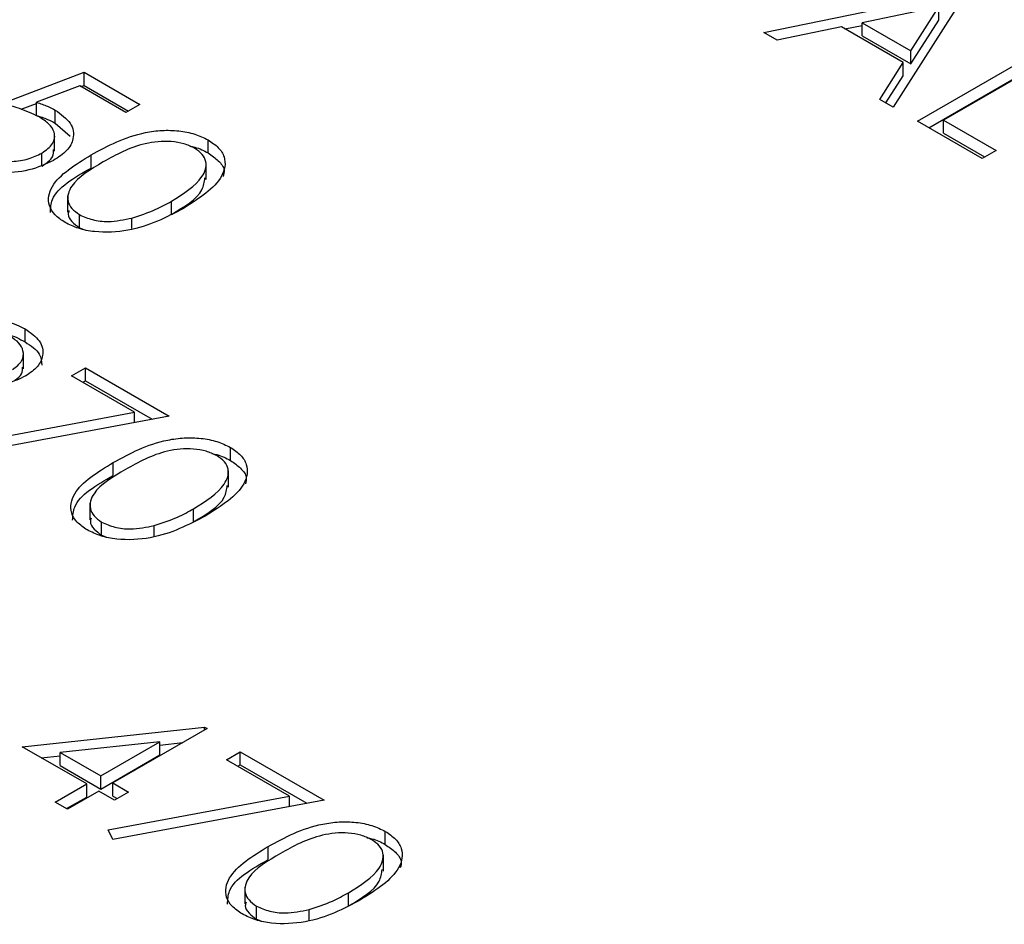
# Model space of a CAD drawing. Header units: inches. Extents: x 1802 to 2468, y -208 to -72.
# Tile 489 of 595: x 2222.763 to 2223.377, y -87.884 to -87.32. Entities that reach past the tile are written whole.
import ezdxf

# ---------------------------------------------------------------- set-up
doc = ezdxf.new("R2010")
doc.units = ezdxf.units.IN
doc.header["$LTSCALE"] = 0.5
doc.header["$MEASUREMENT"] = 0
doc.layers.add('DST-M-S', color=53, linetype='Continuous')

msp = doc.modelspace()

# ---------------------------------------------------------------- linework, layer by layer
at = {"layer": 'DST-M-S', "linetype": 'Continuous', "lineweight": 25}
for p, q in [((2223.22678, -87.32801), (2223.35189, -87.30226)), ((2223.35297, -87.30289), (2223.30728, -87.37448)), ((2223.33581, -87.31208), (2223.28803, -87.32192)), ((2223.31835, -87.33942), (2223.33581, -87.31208)), ((2223.33581, -87.32024), (2223.33581, -87.31208)), ((2223.31835, -87.34759), (2223.33581, -87.32024)), ((2223.27519, -87.32456), (2223.23509, -87.33281)), ((2223.31366, -87.34676), (2223.27519, -87.32456)), ((2223.27731, -87.32578), (2223.28803, -87.32357)), ((2223.28803, -87.33008), (2223.28803, -87.32192)), ((2223.28803, -87.32192), (2223.31835, -87.33942)), ((2223.23509, -87.33281), (2223.22678, -87.32801)), ((2223.28803, -87.33008), (2223.31835, -87.34759)), ((2223.31835, -87.34759), (2223.31835, -87.33942)), ((2223.32251, -87.38328), (2223.40737, -87.33429)), ((2223.41498, -87.33869), (2223.33883, -87.38265)), ((2223.32959, -87.38736), (2223.40737, -87.34246)), ((2223.29901, -87.36971), (2223.31366, -87.34676)), ((2223.31366, -87.35493), (2223.31366, -87.34676)), ((2222.75193, -87.37229), (2222.80306, -87.35282)), ((2222.80306, -87.35282), (2222.83787, -87.37291)), ((2222.80306, -87.36098), (2222.80306, -87.35282)), ((2223.30282, -87.3719), (2223.31366, -87.35493)), ((2222.80031, -87.36128), (2222.77342, -87.37152)), ((2222.82917, -87.37794), (2222.80031, -87.36128)), ((2222.8011, -87.36173), (2222.80306, -87.36098)), ((2222.80306, -87.36098), (2222.8308, -87.377)), ((2223.30728, -87.37448), (2223.29901, -87.36971)), ((2222.76393, -87.37588), (2222.77342, -87.37227)), ((2222.77342, -87.37969), (2222.77342, -87.37152)), ((2222.78506, -87.3845), (2222.78506, -87.37634)), ((2222.83787, -87.37291), (2222.82917, -87.37794)), ((2223.33883, -87.38265), (2223.37147, -87.40149)), ((2223.33883, -87.39081), (2223.33883, -87.38265)), ((2222.78506, -87.3845), (2222.79436, -87.3927)), ((2223.36276, -87.40651), (2223.32251, -87.38328)), ((2222.78469, -87.40193), (2222.78469, -87.39172)), ((2222.88039, -87.40311), (2222.88039, -87.39494)), ((2223.33883, -87.39081), (2223.3644, -87.40557)), ((2222.77672, -87.41136), (2222.77672, -87.4032)), ((2222.80738, -87.4125), (2222.80738, -87.40433)), ((2223.37147, -87.40149), (2223.36276, -87.40651)), ((2222.87917, -87.41974), (2222.87917, -87.40953)), ((2222.79281, -87.42982), (2222.79281, -87.44003)), ((2222.85746, -87.44137), (2222.85746, -87.4332)), ((2222.80014, -87.44973), (2222.80014, -87.44156)), ((2222.83291, -87.45027), (2222.83291, -87.44366)), ((2222.80014, -87.44973), (2222.80282, -87.45074)), ((2222.76628, -87.52093), (2222.76628, -87.51276)), ((2222.76519, -87.53767), (2222.76519, -87.52747)), ((2222.79518, -87.542), (2222.80388, -87.53698)), ((2222.83451, -87.56471), (2222.79518, -87.542)), ((2222.80388, -87.53698), (2222.8561, -87.56712)), ((2222.80388, -87.54515), (2222.80388, -87.53698)), ((2222.80225, -87.54609), (2222.80388, -87.54515)), ((2222.80388, -87.54515), (2222.8454, -87.56912)), ((2222.72151, -87.58573), (2222.83451, -87.56471)), ((2222.83451, -87.57114), (2222.83451, -87.56471)), ((2222.8561, -87.56712), (2222.72446, -87.59162)), ((2222.89426, -87.59481), (2222.89426, -87.58664)), ((2222.82125, -87.6042), (2222.82125, -87.59603)), ((2222.89304, -87.61144), (2222.89304, -87.60123)), ((2222.80668, -87.62152), (2222.80668, -87.63173)), ((2222.87133, -87.63307), (2222.87133, -87.6249)), ((2222.81401, -87.64143), (2222.81401, -87.63326)), ((2222.84678, -87.64197), (2222.84678, -87.63536)), ((2222.81401, -87.64143), (2222.81669, -87.64244)), ((2222.76444, -87.77327), (2222.87821, -87.76107)), ((2222.87976, -87.76196), (2222.82101, -87.79588)), ((2222.87821, -87.76107), (2222.87976, -87.76196)), ((2222.87821, -87.76286), (2222.87821, -87.76107)), ((2222.80469, -87.7965), (2222.76444, -87.77327)), ((2222.85025, -87.77021), (2222.7881, -87.77688)), ((2222.8134, -87.79148), (2222.85025, -87.77021)), ((2222.85025, -87.77837), (2222.85025, -87.77021)), ((2222.85025, -87.77223), (2222.86464, -87.77069)), ((2222.77637, -87.78015), (2222.7881, -87.7789)), ((2222.7881, -87.77688), (2222.8134, -87.79148)), ((2222.7881, -87.78504), (2222.7881, -87.77688)), ((2222.8134, -87.79965), (2222.85025, -87.77837)), ((2222.89172, -87.78143), (2222.90043, -87.77641)), ((2222.93106, -87.80414), (2222.89172, -87.78143)), ((2222.90043, -87.77641), (2222.95264, -87.80655)), ((2222.90043, -87.78457), (2222.90043, -87.77641)), ((2222.7881, -87.78504), (2222.8134, -87.79965)), ((2222.89879, -87.78551), (2222.90043, -87.78457)), ((2222.90043, -87.78457), (2222.94195, -87.80854)), ((2222.8134, -87.79965), (2222.8134, -87.79148)), ((2222.78511, -87.80781), (2222.80469, -87.7965)), ((2222.80469, -87.80467), (2222.80469, -87.7965)), ((2222.82101, -87.79588), (2222.8308, -87.80153)), ((2222.82101, -87.80404), (2222.82101, -87.79588)), ((2222.79218, -87.81189), (2222.80469, -87.80467)), ((2222.81231, -87.8009), (2222.79273, -87.8122)), ((2222.8221, -87.80655), (2222.81231, -87.8009)), ((2222.81805, -87.82516), (2222.93106, -87.80414)), ((2222.82101, -87.80404), (2222.82373, -87.80561)), ((2222.8308, -87.80153), (2222.8221, -87.80655)), ((2222.93106, -87.81057), (2222.93106, -87.80414)), ((2222.79273, -87.8122), (2222.78511, -87.80781)), ((2222.95264, -87.80655), (2222.82101, -87.83104)), ((2222.82101, -87.83104), (2222.81805, -87.82516)), ((2222.9908, -87.83423), (2222.9908, -87.82607)), ((2222.9178, -87.84363), (2222.9178, -87.83546)), ((2222.98959, -87.85087), (2222.98959, -87.84066)), ((2222.90323, -87.86095), (2222.90323, -87.87115)), ((2222.96787, -87.87249), (2222.96787, -87.86433)), ((2222.91056, -87.88085), (2222.91056, -87.87269)), ((2222.94333, -87.8814), (2222.94333, -87.87479)), ((2222.91056, -87.88085), (2222.91323, -87.88187))]:
    msp.add_line(p, q, dxfattribs=at)
for points, knots in [([(2222.77498, -87.38057), (2222.77102, -87.37871), (2222.76393, -87.37538), (2222.7556, -87.37323), (2222.75193, -87.37229)], [0, 0, 0, 0, 0.559416, 1, 1, 1, 1]), ([(2222.77342, -87.37152), (2222.77576, -87.37229), (2222.77994, -87.37366), (2222.7835, -87.37552), (2222.78506, -87.37634)], [0, 0, 0, 0, 0.560064, 1, 1, 1, 1]), ([(2222.78506, -87.37634), (2222.78869, -87.37893), (2222.79594, -87.38411), (2222.79722, -87.39367), (2222.7929, -87.4019), (2222.78697, -87.40582), (2222.78401, -87.40778)], [0, 0, 0, 0, 0.279688, 0.559025, 0.779292, 1, 1, 1, 1]), ([(2222.77342, -87.37969), (2222.77576, -87.38045), (2222.77994, -87.38182), (2222.7835, -87.38369), (2222.78506, -87.3845)], [0, 0, 0, 0, 0.560064, 1, 1, 1, 1]), ([(2222.77672, -87.4032), (2222.77934, -87.40132), (2222.78458, -87.39757), (2222.78523, -87.39059), (2222.78147, -87.38478), (2222.77715, -87.38197), (2222.77498, -87.38057)], [0, 0, 0, 0, 0.279539, 0.558617, 0.779047, 1, 1, 1, 1]), ([(2222.80738, -87.40433), (2222.81784, -87.39867), (2222.83093, -87.39159), (2222.85158, -87.3888), (2222.86216, -87.38905), (2222.87234, -87.391), (2222.8777, -87.39363), (2222.88039, -87.39494)], [0, 0, 0, 0, 0.498702, 0.624177, 0.749467, 0.874745, 1, 1, 1, 1]), ([(2222.88039, -87.39494), (2222.88268, -87.3965), (2222.88728, -87.39961), (2222.89195, -87.40743), (2222.88927, -87.42222), (2222.87473, -87.43146), (2222.86504, -87.43762)], [0, 0, 0, 0, 0.1256, 0.251197, 0.500581, 1, 1, 1, 1]), ([(2222.77672, -87.41136), (2222.77952, -87.40949), (2222.78413, -87.40642), (2222.78404, -87.40244), (2222.784, -87.40087)], [0, 0, 0, 0, 0.608372, 1, 1, 1, 1]), ([(2222.87194, -87.40011), (2222.8698, -87.3991), (2222.86552, -87.39708), (2222.85737, -87.39582), (2222.84908, -87.39586), (2222.83314, -87.39858), (2222.82307, -87.40421), (2222.81503, -87.40871)], [0, 0, 0, 0, 0.125139, 0.250418, 0.375519, 0.500847, 1, 1, 1, 1]), ([(2222.85746, -87.4332), (2222.86502, -87.42847), (2222.87635, -87.42139), (2222.88007, -87.41007), (2222.87715, -87.40383), (2222.87367, -87.40135), (2222.87194, -87.40011)], [0, 0, 0, 0, 0.500072, 0.749021, 0.874598, 1, 1, 1, 1]), ([(2222.8689, -87.39887), (2222.86995, -87.39906), (2222.87435, -87.39985), (2222.87777, -87.4017), (2222.88039, -87.40311)], [0, 0, 0, 0, 0.237776, 1, 1, 1, 1]), ([(2222.73366, -87.40319), (2222.73721, -87.40481), (2222.74432, -87.40805), (2222.75721, -87.40879), (2222.76861, -87.40718), (2222.77401, -87.40452), (2222.77672, -87.4032)], [0, 0, 0, 0, 0.279617, 0.559357, 0.779559, 1, 1, 1, 1]), ([(2222.79118, -87.44644), (2222.78891, -87.44489), (2222.78436, -87.4418), (2222.77979, -87.43404), (2222.7829, -87.41937), (2222.79758, -87.41035), (2222.80738, -87.40433)], [0, 0, 0, 0, 0.125551, 0.25109, 0.50025, 1, 1, 1, 1]), ([(2222.88039, -87.40311), (2222.88263, -87.40466), (2222.88711, -87.40778), (2222.89098, -87.41301), (2222.89009, -87.41638), (2222.88974, -87.41773)], [0, 0, 0, 0, 0.3758791, 0.7517484, 1, 1, 1, 1]), ([(2222.78401, -87.40778), (2222.77911, -87.41003), (2222.76932, -87.41454), (2222.75146, -87.41604), (2222.7357, -87.4135), (2222.72825, -87.40981), (2222.72452, -87.40795)], [0, 0, 0, 0, 0.279864, 0.559271, 0.779424, 1, 1, 1, 1]), ([(2222.78205, -87.4403), (2222.78218, -87.43751), (2222.78272, -87.42657), (2222.79685, -87.41851), (2222.80738, -87.4125)], [0, 0, 0, 0, 0.254367, 1, 1, 1, 1]), ([(2222.81503, -87.40871), (2222.80716, -87.41333), (2222.79538, -87.42024), (2222.79194, -87.43163), (2222.79494, -87.43784), (2222.79841, -87.44032), (2222.80014, -87.44156)], [0, 0, 0, 0, 0.5002912, 0.749086, 0.8746062, 1, 1, 1, 1]), ([(2222.85746, -87.44137), (2222.86551, -87.43665), (2222.87674, -87.43007), (2222.87805, -87.42117), (2222.87842, -87.41865)], [0, 0, 0, 0, 0.717337, 1, 1, 1, 1]), ([(2222.86504, -87.43762), (2222.85438, -87.44322), (2222.8384, -87.45163), (2222.8128, -87.45309), (2222.79927, -87.45041), (2222.79388, -87.44776), (2222.79118, -87.44644)], [0, 0, 0, 0, 0.499407, 0.748743, 0.874372, 1, 1, 1, 1]), ([(2222.83291, -87.44366), (2222.8379, -87.44203), (2222.84682, -87.43911), (2222.8542, -87.43501), (2222.85746, -87.4332)], [0, 0, 0, 0, 0.559599, 1, 1, 1, 1]), ([(2222.79364, -87.43907), (2222.79338, -87.43981), (2222.79257, -87.44212), (2222.7951, -87.44601), (2222.79846, -87.44849), (2222.80014, -87.44973)], [0, 0, 0, 0, 0.191677, 0.596042, 1, 1, 1, 1]), ([(2222.80014, -87.44156), (2222.80275, -87.44273), (2222.80797, -87.44507), (2222.81997, -87.44641), (2222.82801, -87.4447), (2222.83291, -87.44366)], [0, 0, 0, 0, 0.280257, 0.560781, 1, 1, 1, 1]), ([(2222.71032, -87.51312), (2222.71494, -87.51102), (2222.72417, -87.50683), (2222.74084, -87.50557), (2222.75571, -87.50762), (2222.76275, -87.51105), (2222.76628, -87.51276)], [0, 0, 0, 0, 0.280029, 0.559515, 0.779668, 1, 1, 1, 1]), ([(2222.75319, -87.51603), (2222.75387, -87.51612), (2222.75899, -87.51682), (2222.76289, -87.51902), (2222.76628, -87.52093)], [0, 0, 0, 0, 0.131317, 1, 1, 1, 1]), ([(2222.75839, -87.53812), (2222.76066, -87.5364), (2222.7652, -87.53295), (2222.76557, -87.52676), (2222.76291, -87.52141), (2222.75909, -87.51884), (2222.75719, -87.51756)], [0, 0, 0, 0, 0.279126, 0.558978, 0.77935, 1, 1, 1, 1]), ([(2222.76628, -87.51276), (2222.76971, -87.51515), (2222.77656, -87.51992), (2222.77805, -87.52876), (2222.77476, -87.53654), (2222.76938, -87.54026), (2222.76669, -87.54212)], [0, 0, 0, 0, 0.27989, 0.559224, 0.779582, 1, 1, 1, 1]), ([(2222.76628, -87.52093), (2222.76987, -87.52331), (2222.77618, -87.52748), (2222.77652, -87.53296), (2222.77666, -87.53532)], [0, 0, 0, 0, 0.569414, 1, 1, 1, 1]), ([(2222.76669, -87.54212), (2222.76298, -87.54387), (2222.75555, -87.54736), (2222.73859, -87.54931), (2222.72648, -87.54961), (2222.71908, -87.54979)], [0, 0, 0, 0, 0.279288, 0.559154, 1, 1, 1, 1]), ([(2222.75997, -87.5448), (2222.76166, -87.54355), (2222.76493, -87.54114), (2222.76476, -87.53809), (2222.76468, -87.53663)], [0, 0, 0, 0, 0.5193613, 1, 1, 1, 1]), ([(2222.82125, -87.59603), (2222.83171, -87.59037), (2222.8448, -87.58329), (2222.86546, -87.5805), (2222.87603, -87.58075), (2222.88621, -87.5827), (2222.89157, -87.58533), (2222.89426, -87.58664)], [0, 0, 0, 0, 0.498702, 0.624177, 0.749467, 0.874745, 1, 1, 1, 1]), ([(2222.88581, -87.59181), (2222.88367, -87.5908), (2222.87939, -87.58878), (2222.87124, -87.58752), (2222.86295, -87.58756), (2222.84701, -87.59028), (2222.83694, -87.59591), (2222.8289, -87.60041)], [0, 0, 0, 0, 0.125139, 0.250418, 0.375519, 0.500847, 1, 1, 1, 1]), ([(2222.89426, -87.58664), (2222.89655, -87.5882), (2222.90115, -87.59131), (2222.90582, -87.59913), (2222.90314, -87.61392), (2222.8886, -87.62316), (2222.87891, -87.62932)], [0, 0, 0, 0, 0.1256, 0.251197, 0.500581, 1, 1, 1, 1]), ([(2222.88277, -87.59057), (2222.88382, -87.59076), (2222.88822, -87.59155), (2222.89164, -87.5934), (2222.89426, -87.59481)], [0, 0, 0, 0, 0.237776, 1, 1, 1, 1]), ([(2222.80505, -87.63814), (2222.80278, -87.63659), (2222.79823, -87.6335), (2222.79366, -87.62573), (2222.79677, -87.61107), (2222.81145, -87.60205), (2222.82125, -87.59603)], [0, 0, 0, 0, 0.125551, 0.25109, 0.50025, 1, 1, 1, 1]), ([(2222.87133, -87.6249), (2222.87889, -87.62017), (2222.89022, -87.61309), (2222.89394, -87.60177), (2222.89102, -87.59553), (2222.88754, -87.59305), (2222.88581, -87.59181)], [0, 0, 0, 0, 0.500072, 0.749021, 0.874598, 1, 1, 1, 1]), ([(2222.89426, -87.59481), (2222.8965, -87.59636), (2222.90098, -87.59948), (2222.90485, -87.60471), (2222.90396, -87.60808), (2222.90361, -87.60943)], [0, 0, 0, 0, 0.375879, 0.751748, 1, 1, 1, 1]), ([(2222.8289, -87.60041), (2222.82103, -87.60502), (2222.80925, -87.61193), (2222.80581, -87.62332), (2222.80881, -87.62954), (2222.81228, -87.63202), (2222.81401, -87.63326)], [0, 0, 0, 0, 0.500291, 0.749086, 0.874606, 1, 1, 1, 1]), ([(2222.79592, -87.632), (2222.79605, -87.62921), (2222.79659, -87.61826), (2222.81072, -87.61021), (2222.82125, -87.6042)], [0, 0, 0, 0, 0.254367, 1, 1, 1, 1]), ([(2222.87133, -87.63307), (2222.87938, -87.62835), (2222.89061, -87.62177), (2222.89192, -87.61287), (2222.89229, -87.61035)], [0, 0, 0, 0, 0.717337, 1, 1, 1, 1]), ([(2222.84678, -87.63536), (2222.85177, -87.63373), (2222.86069, -87.63081), (2222.86807, -87.62671), (2222.87133, -87.6249)], [0, 0, 0, 0, 0.559599, 1, 1, 1, 1]), ([(2222.87891, -87.62932), (2222.86825, -87.63492), (2222.85227, -87.64333), (2222.82667, -87.64479), (2222.81314, -87.64211), (2222.80775, -87.63946), (2222.80505, -87.63814)], [0, 0, 0, 0, 0.499407, 0.748743, 0.874372, 1, 1, 1, 1]), ([(2222.80751, -87.63077), (2222.80725, -87.63151), (2222.80644, -87.63382), (2222.80897, -87.63771), (2222.81233, -87.64019), (2222.81401, -87.64143)], [0, 0, 0, 0, 0.191677, 0.596042, 1, 1, 1, 1]), ([(2222.81401, -87.63326), (2222.81662, -87.63443), (2222.82184, -87.63677), (2222.83384, -87.63811), (2222.84188, -87.6364), (2222.84678, -87.63536)], [0, 0, 0, 0, 0.280257, 0.560781, 1, 1, 1, 1]), ([(2222.9178, -87.83546), (2222.92826, -87.8298), (2222.94135, -87.82272), (2222.962, -87.81992), (2222.97257, -87.82018), (2222.98276, -87.82212), (2222.98812, -87.82475), (2222.9908, -87.82607)], [0, 0, 0, 0, 0.498702, 0.624177, 0.749467, 0.874745, 1, 1, 1, 1]), ([(2222.98235, -87.83124), (2222.98022, -87.83023), (2222.97593, -87.82821), (2222.96779, -87.82695), (2222.9595, -87.82698), (2222.94355, -87.82971), (2222.93349, -87.83534), (2222.92545, -87.83984)], [0, 0, 0, 0, 0.125139, 0.250418, 0.375519, 0.500847, 1, 1, 1, 1]), ([(2222.9908, -87.82607), (2222.9931, -87.82763), (2222.9977, -87.83074), (2223.00237, -87.83855), (2222.99968, -87.85335), (2222.98515, -87.86258), (2222.97545, -87.86874)], [0, 0, 0, 0, 0.1256, 0.251197, 0.500581, 1, 1, 1, 1]), ([(2222.97932, -87.83), (2222.98036, -87.83019), (2222.98476, -87.83098), (2222.98819, -87.83283), (2222.9908, -87.83423)], [0, 0, 0, 0, 0.237776, 1, 1, 1, 1]), ([(2222.9016, -87.87757), (2222.89932, -87.87602), (2222.89477, -87.87293), (2222.89021, -87.86516), (2222.89332, -87.8505), (2222.908, -87.84148), (2222.9178, -87.83546)], [0, 0, 0, 0, 0.125551, 0.25109, 0.50025, 1, 1, 1, 1]), ([(2222.96787, -87.86433), (2222.97544, -87.8596), (2222.98677, -87.85251), (2222.99049, -87.8412), (2222.98757, -87.83496), (2222.98409, -87.83248), (2222.98235, -87.83124)], [0, 0, 0, 0, 0.500072, 0.749021, 0.874598, 1, 1, 1, 1]), ([(2222.9908, -87.83423), (2222.99304, -87.83579), (2222.99753, -87.8389), (2223.00139, -87.84413), (2223.00051, -87.84751), (2223.00016, -87.84885)], [0, 0, 0, 0, 0.3758791, 0.7517484, 1, 1, 1, 1]), ([(2222.92545, -87.83984), (2222.91758, -87.84445), (2222.90579, -87.85136), (2222.90236, -87.86275), (2222.90536, -87.86897), (2222.90882, -87.87145), (2222.91056, -87.87269)], [0, 0, 0, 0, 0.5002912, 0.749086, 0.8746062, 1, 1, 1, 1]), ([(2222.89246, -87.87142), (2222.8926, -87.86864), (2222.89314, -87.85769), (2222.90727, -87.84963), (2222.9178, -87.84363)], [0, 0, 0, 0, 0.254367, 1, 1, 1, 1]), ([(2222.96787, -87.87249), (2222.97593, -87.86777), (2222.98716, -87.8612), (2222.98847, -87.8523), (2222.98884, -87.84978)], [0, 0, 0, 0, 0.717337, 1, 1, 1, 1]), ([(2222.94333, -87.87479), (2222.94832, -87.87315), (2222.95724, -87.87023), (2222.96462, -87.86613), (2222.96787, -87.86433)], [0, 0, 0, 0, 0.559599, 1, 1, 1, 1]), ([(2222.97545, -87.86874), (2222.9648, -87.87435), (2222.94882, -87.88275), (2222.92321, -87.88422), (2222.90969, -87.88154), (2222.9043, -87.87889), (2222.9016, -87.87757)], [0, 0, 0, 0, 0.499407, 0.748743, 0.874372, 1, 1, 1, 1]), ([(2222.90406, -87.8702), (2222.9038, -87.87094), (2222.90299, -87.87325), (2222.90552, -87.87714), (2222.90888, -87.87962), (2222.91056, -87.88085)], [0, 0, 0, 0, 0.191677, 0.596042, 1, 1, 1, 1]), ([(2222.91056, -87.87269), (2222.91316, -87.87386), (2222.91838, -87.8762), (2222.93039, -87.87754), (2222.93842, -87.87583), (2222.94333, -87.87479)], [0, 0, 0, 0, 0.280257, 0.560781, 1, 1, 1, 1])]:
    msp.add_open_spline(points, degree=3, knots=knots, dxfattribs=at)

doc.saveas('drawing.dxf')
